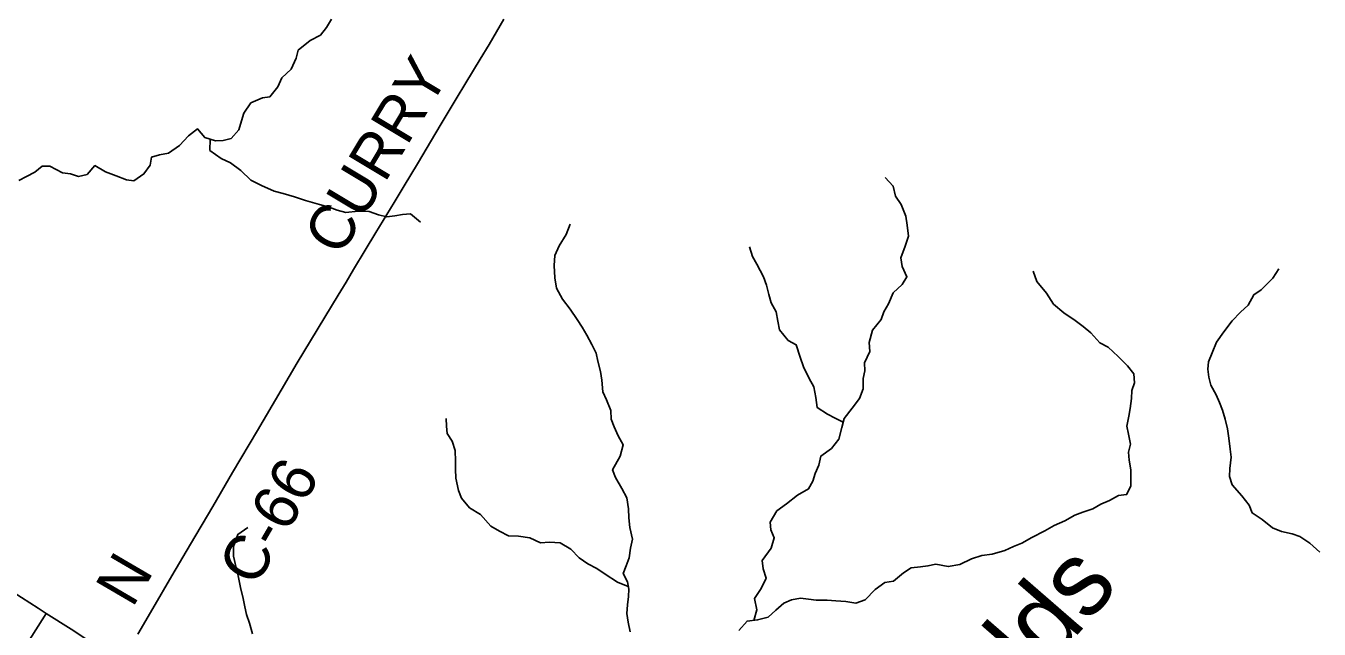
# Model space of a CAD drawing. Extents: x 1442749 to 1756758, y 235267 to 677782.
# Drawn here: x 1580655 to 1589318, y 543469 to 547513 of the extents above; entities that cross this region are included whole.
import ezdxf

# ---------------------------------------------------------------- set-up
doc = ezdxf.new("R2010")
doc.units = 0
for name, color, linetype in [('GM_X_County_Road', 7, 'Continuous'), ('GM_X_County_Road_Text', 7, 'Continuous'), ('GM_X_Major_River_Text', 7, 'Continuous'), ('GM_X_Minor_River', 7, 'Continuous'), ('GM_X_Township_Subdivision', 7, 'Continuous')]:
    doc.layers.add(name, color=color, linetype=linetype)

msp = doc.modelspace()

# ---------------------------------------------------------------- linework, layer by layer
at = {"layer": 'GM_X_County_Road'}
for points in [[(1581404.2, 543435.1), (1581504.9, 543608), (1581632.8, 543825.8), (1581757, 544038.2), (1581907.2, 544292.3), (1582039.9, 544518.7), (1582205.6, 544801.8), (1582364.3, 545070), (1582473.1, 545253.2), (1582747.4, 545708.4), (1582799.5, 545795.7), (1582849.7, 545880.2), (1582927.3, 546009.3), (1582998.3, 546127.3), (1583121, 546329.2), (1583189.5, 546441), (1583277.2, 546587.3), (1583401.3, 546795.8), (1583436.3, 546855.1), (1583490, 546945), (1583537.6, 547023.5), (1583602.1, 547130.1), (1583698.6, 547290.3), (1583757.7, 547388.7), (1583857.3, 547558)], [(1580513, 543753.6), (1580736.8, 543610.2), (1580791.7, 543575.1)], [(1580791.7, 543575.1), (1580957.8, 543468.8), (1581117.1, 543364.6), (1581228.7, 543289.4), (1581291.8, 543246.9)]]:
    msp.add_lwpolyline(points, dxfattribs=at)
at = {"layer": 'GM_X_Minor_River'}
for points in [[(1580607.3, 546475.4), (1580659.7, 546502.9), (1580714.2, 546532.4), (1580764.8, 546571.9), (1580814.9, 546573.3), (1580900.5, 546528.2), (1580954.6, 546521.6), (1581006.5, 546502.9), (1581064.8, 546516.3), (1581117.6, 546575.9), (1581187.2, 546535), (1581259.1, 546508.1), (1581328.9, 546481.2), (1581378.9, 546474.6), (1581445.6, 546520), (1581486.4, 546579.7), (1581497.1, 546633.7), (1581549.4, 546649.2), (1581609.6, 546658.5), (1581684.4, 546711.8), (1581743.3, 546775.3), (1581804, 546822.7), (1581853.4, 546764), (1581925.3, 546743.1), (1581975.4, 546744.5), (1582029.7, 546758), (1582080.5, 546815.5), (1582099.2, 546875.5), (1582115.9, 546927.4), (1582162.8, 546997.1), (1582239.4, 547030.3), (1582289.6, 547037.8), (1582342.5, 547103.3), (1582369.3, 547165.2), (1582432.1, 547222.7), (1582465, 547296.5), (1582479.7, 547350.4), (1582558.6, 547413.7), (1582629.2, 547451), (1582667.9, 547502.7), (1582702.6, 547556.5)], [(1581889.2, 546753.6), (1581886.4, 546677.4), (1581962, 546624.4), (1582025.7, 546593.6), (1582095.3, 546542.6), (1582160.6, 546477.7), (1582232.4, 546442.8), (1582318.1, 546403.7), (1582378, 546389), (1582453.9, 546366), (1582527.8, 546341.1), (1582621.7, 546316), (1582685.6, 546297.2), (1582739.5, 546276.5), (1582797.4, 546261.8), (1582879.7, 546270.9), (1582953.8, 546268.1), (1583017.7, 546245.3), (1583071.7, 546232.6), (1583125.9, 546240), (1583178.1, 546247.4), (1583230.2, 546252.8), (1583297.7, 546197.9)], [(1585531.9, 543528.2), (1585551.7, 543599), (1585536.5, 543675.4), (1585579.4, 543741.1), (1585614.3, 543810.9), (1585593, 543873.3), (1585587.7, 543929.5), (1585646.8, 544011.1), (1585667.7, 544081), (1585644.2, 544135.4), (1585640.8, 544185.6), (1585685.8, 544261.3), (1585750.5, 544308.7), (1585823.4, 544368), (1585898, 544409.3), (1585926.7, 544461.1), (1585941.4, 544513.1), (1585966.1, 544569), (1585980.8, 544629), (1586051.6, 544680.3), (1586100.4, 544741.9), (1586121.4, 544821.9), (1586136.2, 544881.9), (1586191.1, 544949.4), (1586240, 545015.1), (1586262.8, 545079), (1586263.6, 545149.2), (1586274.3, 545201.2), (1586272.9, 545255.3), (1586307.9, 545331.2), (1586304.6, 545391.4), (1586325.6, 545473.3), (1586384.6, 545544.9), (1586401.2, 545596.8), (1586433.9, 545650.6), (1586464.8, 545722.4), (1586525.7, 545779.9), (1586556.3, 545831.7), (1586525.1, 545900.2), (1586515.8, 545958.5), (1586544.8, 546036.4), (1586567.6, 546102.3), (1586558.5, 546176.6), (1586549.1, 546236.9), (1586518, 546315.5), (1586480.6, 546372.1), (1586465.4, 546438.4), (1586411.9, 546497.2)], [(1584702.1, 543450.3), (1584688.9, 543516.7), (1584679.5, 543574.9), (1584684.2, 543633), (1584690.9, 543687.1), (1584693.5, 543737.2), (1584684.1, 543787.4), (1584656.6, 543841.9), (1584675.3, 543893.8), (1584696, 543947.8), (1584704.8, 544011.8), (1584719.5, 544071.8), (1584700.4, 544150.3), (1584693.1, 544214.5), (1584691.9, 544276.7), (1584680.7, 544349), (1584647.4, 544411.6), (1584604.2, 544486.3), (1584584.7, 544536.7), (1584635.9, 544628.3), (1584656.9, 544704.3), (1584623.5, 544764.8), (1584596.2, 544825.3), (1584574.8, 544875.7), (1584573.4, 544933.9), (1584544.2, 545006.4), (1584520.8, 545060.8), (1584513.8, 545139.1), (1584504.4, 545195.4), (1584485.2, 545265.8), (1584475.8, 545318), (1584446.4, 545376.5), (1584413.1, 545439.1), (1584381.7, 545493.6), (1584348.2, 545544.1), (1584300.9, 545612.9), (1584249.6, 545681.6), (1584210.4, 545754.3), (1584197.2, 545824.6), (1584194.2, 545906.9), (1584199, 545973), (1584227.8, 546038.9), (1584274.8, 546114.5), (1584301.7, 546184.4)], [(1586129.8, 544856.1), (1586076, 544882.6), (1586024.3, 544909.2), (1585956.6, 544954.1), (1585947.4, 545022.4), (1585932.2, 545092.8), (1585902.8, 545149.3), (1585863.7, 545227.9), (1585842.4, 545292.4), (1585815.3, 545374.9), (1585761.6, 545403.6), (1585702.3, 545474.5), (1585692.9, 545532.8), (1585681.7, 545595), (1585648.3, 545655.6), (1585630.9, 545711.9), (1585615.7, 545774.3), (1585596.3, 545830.7), (1585551.2, 545915.4), (1585521.7, 545965.9), (1585502.5, 546032.3)], [(1585429.8, 543460), (1585486.6, 543523.5), (1585556.9, 543530.8), (1585627.3, 543550), (1585677.9, 543595.6), (1585732.6, 543643.1), (1585783, 543666.6), (1585843.2, 543675.9), (1585897.3, 543671.3), (1585949.3, 543664.7), (1586023.5, 543663.8), (1586079.5, 543659.2), (1586147.6, 543654.4), (1586213.6, 543643.6), (1586276, 543666.9), (1586343, 543734.3), (1586409.7, 543781.7), (1586467.9, 543791.1), (1586534.7, 543846.5), (1586585.2, 543880), (1586647.4, 543887.3), (1586697.6, 543892.7), (1586749.9, 543904.2), (1586833.9, 543889.2), (1586912.2, 543902.3), (1586988.8, 543941.5), (1587059.2, 543962.8), (1587127.5, 543972), (1587211.9, 543997.2), (1587270.4, 544022.5), (1587326.8, 544046), (1587393.4, 544083.3), (1587480.1, 544128.4), (1587542.6, 544163.8), (1587615.2, 544195.1), (1587681.7, 544232.4), (1587736.1, 544253.9), (1587802.5, 544275.2), (1587855, 544306.7), (1587913.4, 544332.1), (1587974, 544365.5), (1588028.1, 544370.9), (1588056.9, 544426.7), (1588057.5, 544476.8), (1588056.2, 544537), (1588044.9, 544601.3), (1588041.5, 544655.5), (1588054.2, 544709.5), (1588041, 544775.8), (1588029.6, 544830.1), (1588042.4, 544896.1), (1588053, 544948.2), (1588061.9, 545016.2), (1588062.5, 545068.4), (1588081.1, 545120.3), (1588075.9, 545180.5), (1588034.4, 545233.2), (1587973, 545296), (1587905.6, 545359), (1587849.8, 545387.7), (1587788.5, 545454.6), (1587736.9, 545497.3), (1587683.3, 545538), (1587607.7, 545589), (1587538.3, 545648), (1587491, 545720.7), (1587427.8, 545799.7), (1587402.6, 545868.1)], [(1589322.3, 543985), (1589256.9, 544045.9), (1589189.3, 544090.8), (1589137.4, 544107.5), (1589065.4, 544124.3), (1589005.6, 544149.1), (1588936.1, 544204), (1588870.5, 544248.9), (1588849, 544299.3), (1588799.7, 544362), (1588736.4, 544436.9), (1588717, 544491.3), (1588719.7, 544545.4), (1588728.6, 544621.5), (1588723.2, 544675.8), (1588714.1, 544750.1), (1588704.8, 544812.3), (1588687.6, 544876.7), (1588670.2, 544937.1), (1588650.8, 544987.4), (1588627.4, 545039.9), (1588592.1, 545104.4), (1588578.7, 545158.7), (1588573.3, 545211), (1588577.9, 545261), (1588600.6, 545320.9), (1588629.6, 545392.8), (1588680.5, 545462.4), (1588735.5, 545536), (1588792.3, 545593.5), (1588843, 545641.1), (1588879.9, 545710.8), (1588930.4, 545744.3), (1589007.5, 545821.7), (1589048.3, 545883.4)], [(1584689.9, 543756.1), (1584617.9, 543784.2), (1584534.3, 543837.3), (1584478.7, 543876), (1584418.9, 543906.8), (1584361.3, 543947.6), (1584305.8, 544004.4), (1584234.2, 544047.3), (1584162.1, 544052.1), (1584101.9, 544048.8), (1584030.2, 544081.7), (1583954.1, 544092.6), (1583888, 544095.4), (1583828.3, 544126.2), (1583768.5, 544158.9), (1583699.3, 544237.9), (1583625.7, 544282.9), (1583572.3, 544347.7), (1583552.9, 544398), (1583535.8, 544480.5), (1583532.6, 544540.7), (1583533.2, 544594.8), (1583530, 544667.1), (1583510.7, 544729.5), (1583477.3, 544780), (1583471.9, 544830.2), (1583470.5, 544880.3)], [(1582172.5, 543437.2), (1582153.4, 543509.6), (1582132, 543568), (1582120.6, 543618.3), (1582111.2, 543674.5), (1582092.1, 543749), (1582077, 543827.3), (1582063.6, 543879.6), (1582046.5, 543958), (1582045.2, 544024.3), (1582074.3, 544104.1), (1582140.9, 544149.5)]]:
    msp.add_lwpolyline(points, dxfattribs=at)
at = {"layer": 'GM_X_Township_Subdivision'}
msp.add_lwpolyline([(1580390.5, 541812.3), (1580388.2, 541950.7), (1580385.3, 542163.7), (1580384.3, 542275.3), (1580382.2, 542386.7), (1580380.1, 542563.8), (1580377.5, 542744), (1580379.5, 542780.1), (1580383.7, 542821.8), (1580390.8, 542866.8), (1580400.8, 542911.3), (1580411.4, 542948.9), (1580422.5, 542979.4), (1580438.3, 543015.1), (1580460.4, 543058.7), (1580486.3, 543104.1), (1580521.8, 543159), (1580678.6, 543397.1), (1580779.7, 543556.4), (1580791.7, 543575.1)], dxfattribs=at)

# ---------------------------------------------------------------- texts
at = {"layer": 'GM_X_County_Road_Text'}
for s, rotation, p in [('CURRY', 59.03573, (1582760.4, 545957.9)), ('C-66', 59.74527, (1582190.6, 543743.5)), ('N', 59.67759, (1581368.6, 543605.8))]:
    msp.add_text(s, height=300, rotation=rotation, dxfattribs=at).set_placement(p)
at = {"layer": 'GM_X_Major_River_Text'}
msp.add_text('Todds', height=499.97, rotation=48.99709, dxfattribs=at).set_placement((1586765.9, 542356.8))

doc.saveas('drawing.dxf')
